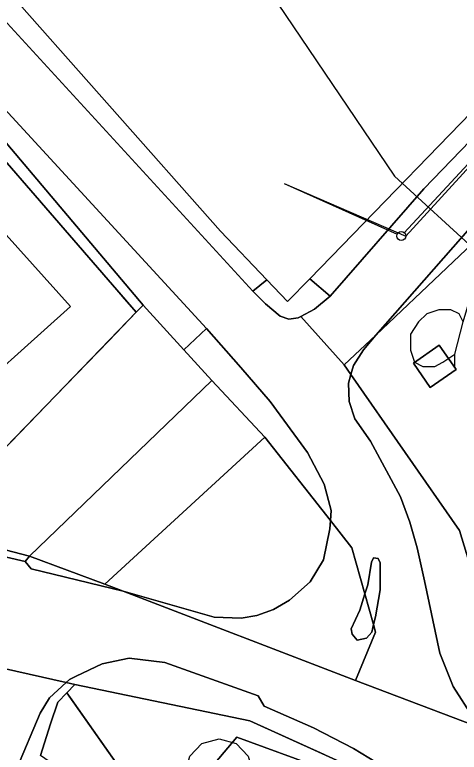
# Model space of a CAD drawing. Extents: x -645676 to -642474, y -1077513 to -1072613.
# Drawn here: x -644394 to -644344.5, y -1074470.4 to -1074388.2 of the extents above; entities that cross this region are included whole.
import ezdxf

# ---------------------------------------------------------------- set-up
doc = ezdxf.new("R2010")
doc.units = 0
for name, color, linetype in [('Kanalizace', 7, 'Continuous'), ('KN', 7, 'Continuous'), ('KULTURY_STAV', 7, 'Continuous'), ('KULTURY_ZNACKY', 7, 'Continuous'), ('PLYNOVOD', 7, 'Continuous')]:
    doc.layers.add(name, color=color, linetype=linetype)

# ---------------------------------------------------------------- blocks, each defined once
blk = doc.blocks.new('3$0400')
blk.add_lwpolyline([(0, 0), (-0.38, 0.1), (-0.65, 0.38), (-0.75, 0.75), (-0.65, 1.12), (-0.38, 1.4), (0, 1.5), (0.38, 1.4), (0.65, 1.12), (0.75, 0.75), (0.65, 0.38), (0.38, 0.1), (0, 0), (1.75, 0)])
blk = doc.blocks.new('$431')
blk.add_line((0.63, 0.99), (0.9, 1.89))
blk.add_lwpolyline([(0.45, 0), (0.45, 0.27), (0.63, 0.99), (0.54, 1.17), (0.36, 1.26), (0.09, 1.26), (-0.18, 1.17), (-0.36, 0.99), (-0.54, 0.72), (-0.54, 0.36), (-0.45, 0.09), (-0.27, 0), (0, 0), (0.18, 0.09), (0.45, 0.27)])

msp = doc.modelspace()

# ---------------------------------------------------------------- linework, layer by layer
at = {"layer": 'Kanalizace'}
for p, q in [((-644325.99, -1074385.9), (-644350.62, -1074412.52)), ((-644364.02, -1074407.03), (-644351.42, -1074412.68))]:
    msp.add_line(p, q, dxfattribs=at)
msp.add_lwpolyline([(-644364.02, -1074407.03), (-644350.46, -1074412.88), (-644330.2, -1074390.76)], dxfattribs=at)
msp.add_circle((-644350.96, -1074412.88), 0.5, dxfattribs=at)
at = {"layer": 'KN'}
for points in [[(-644532.76, -1074252.24), (-644514.31, -1074270.92), (-644489.98, -1074293.68), (-644464.72, -1074314.53), (-644448.22, -1074329.65), (-644420.61, -1074356.4), (-644371.11, -1074412.34), (-644365.93, -1074417.78), (-644367.49, -1074419.03), (-644398.97, -1074384.66), (-644407.73, -1074375.33), (-644420.98, -1074360.94), (-644441.62, -1074337.87), (-644449.16, -1074330.43), (-644460.03, -1074319.74), (-644495.53, -1074290.17), (-644508.32, -1074279.21), (-644524.89, -1074262.85), (-644535.85, -1074249.91)], [(-644541.41, -1074254.79), (-644533.35, -1074264.15), (-644511.33, -1074285.29), (-644498.41, -1074296.38), (-644478.49, -1074312.32), (-644466.11, -1074323.05), (-644458.77, -1074330.14), (-644449.61, -1074339.34), (-644430.29, -1074360.42), (-644424.07, -1074367.28), (-644372.66, -1074423.19), (-644375.18, -1074425.58), (-644379.73, -1074420.59), (-644405.28, -1074390.36), (-644459.16, -1074330.75), (-644464.68, -1074324.98), (-644498.5, -1074300.21), (-644500.12, -1074298.67), (-644519.78, -1074280.03), (-644536.18, -1074263.62), (-644539.9, -1074259.03)], [(-644338.38, -1074394.18), (-644361.16, -1074417.66), (-644363.63, -1074420.2), (-644365.93, -1074417.78), (-644371.11, -1074412.34), (-644420.61, -1074356.4), (-644448.22, -1074329.65), (-644464.72, -1074314.53)], [(-644459.16, -1074330.75), (-644405.28, -1074390.36), (-644379.73, -1074420.59), (-644380.48, -1074421.37), (-644406.63, -1074391.21), (-644414.34, -1074382.99), (-644428.45, -1074367.93), (-644431.7, -1074369.44), (-644445.32, -1074375.76), (-644454.49, -1074381.62), (-644449.69, -1074389.4), (-644441.82, -1074402.14), (-644446.56, -1074414.36), (-644463.96, -1074410.27)], [(-644341.66, -1074467.91), (-644356.04, -1074462.42), (-644353.81, -1074457.04), (-644354.04, -1074456.2), (-644353.82, -1074455.32), (-644353.32, -1074452.31), (-644353.31, -1074449.3), (-644353.52, -1074448.82), (-644354.04, -1074448.77), (-644354.28, -1074449.24), (-644354.67, -1074451.75), (-644355, -1074452.78), (-644356.45, -1074447.65), (-644358.85, -1074444.6), (-644358.77, -1074443.49), (-644359.53, -1074440.55), (-644361.42, -1074437.02), (-644365.55, -1074431.32), (-644368.84, -1074427.54), (-644372.66, -1074423.19), (-644424.07, -1074367.28), (-644430.29, -1074360.42), (-644449.61, -1074339.34), (-644458.77, -1074330.14)], [(-644398.97, -1074384.66), (-644367.49, -1074419.03), (-644366.09, -1074420.45), (-644364.46, -1074421.83), (-644363.48, -1074422.14), (-644362.43, -1074422), (-644362.14, -1074421.85), (-644357.3, -1074427.24), (-644356.56, -1074428.31), (-644356.84, -1074429.28), (-644356.77, -1074431.33), (-644356.11, -1074433.27), (-644354.38, -1074435.75), (-644351.03, -1074441.94), (-644349.99, -1074444.77), (-644349.19, -1074447.64), (-644348.35, -1074451.33), (-644346.65, -1074459.4), (-644345.16, -1074463.12), (-644342.99, -1074466.53)], [(-644619.47, -1074395.88), (-644547.74, -1074412.63), (-644468.1, -1074431.19), (-644428.75, -1074440.84), (-644392.87, -1074449.16), (-644392.21, -1074449.97), (-644381.95, -1074452.47), (-644356.04, -1074462.42), (-644341.66, -1074467.91), (-644338.13, -1074471.59)], [(-644582.44, -1074402.4), (-644488.47, -1074424.38), (-644471.81, -1074428.28), (-644434.86, -1074437.48), (-644392.38, -1074448.57), (-644392.87, -1074449.16), (-644428.75, -1074440.84), (-644468.1, -1074431.19), (-644547.74, -1074412.63), (-644619.47, -1074395.88)], [(-644349.45, -1074474.17), (-644356.29, -1074470), (-644360.74, -1074467.72), (-644366.22, -1074465.3), (-644366.91, -1074464.15), (-644377.3, -1074460.43), (-644381.29, -1074459.95), (-644384.27, -1074460.56), (-644387.16, -1074461.96), (-644387.92, -1074462.32), (-644388.3, -1074462.67), (-644398.06, -1074460.46), (-644398.23, -1074459.47), (-644399.25, -1074457.49), (-644400.26, -1074456.39), (-644401.48, -1074455.54), (-644403.58, -1074454.79), (-644478.75, -1074437.11), (-644540.77, -1074422.51), (-644621.97, -1074403.53)], [(-644405.55, -1074487.33), (-644398.49, -1074464.96), (-644397.96, -1074462.69), (-644397.89, -1074461.5), (-644398.06, -1074460.46), (-644388.3, -1074462.67), (-644390.14, -1074464.36), (-644391.2, -1074466.08), (-644393.82, -1074472.32)], [(-644393.82, -1074472.32), (-644391.2, -1074466.08), (-644390.14, -1074464.36), (-644388.3, -1074462.67), (-644387.32, -1074462.89), (-644388.21, -1074463.81), (-644389.21, -1074464.84), (-644390.04, -1074467.27), (-644391.14, -1074470.79)]]:
    msp.add_lwpolyline(points, dxfattribs=at)
for points in [[(-644279.9, -1074333.05), (-644300.49, -1074356.42), (-644320.24, -1074377.74), (-644340.18, -1074399.07), (-644348.44, -1074407.64), (-644358.88, -1074419.6), (-644361.16, -1074417.66), (-644338.38, -1074394.18), (-644334.7, -1074389.67), (-644329.31, -1074383.07), (-644302.98, -1074354.77), (-644281.65, -1074330.81)], [(-644276.33, -1074337.62), (-644306.68, -1074370.4), (-644332.52, -1074399.69), (-644353.8, -1074423.93), (-644357.3, -1074427.24), (-644362.14, -1074421.85), (-644360.61, -1074421.03), (-644358.88, -1074419.6), (-644348.44, -1074407.64), (-644340.18, -1074399.07), (-644320.24, -1074377.74), (-644300.49, -1074356.42), (-644279.9, -1074333.05)], [(-644274.73, -1074339.66), (-644290.24, -1074355.04), (-644296.91, -1074361.66), (-644299.84, -1074364.57), (-644306.09, -1074370.75), (-644316.62, -1074383.27), (-644322.54, -1074390.22), (-644326.34, -1074394.69), (-644337.98, -1074408.94), (-644353.8, -1074423.93), (-644332.52, -1074399.69), (-644306.68, -1074370.4), (-644276.33, -1074337.62)], [(-644380.48, -1074421.37), (-644401.53, -1074443.13), (-644434.42, -1074435.62), (-644430.89, -1074419.64), (-644419.9, -1074406.84), (-644415.35, -1074410.71), (-644418.51, -1074413.6), (-644412.43, -1074420.24), (-644409.85, -1074417.88), (-644405.7, -1074422.42), (-644408.43, -1074424.92), (-644401.39, -1074432.94), (-644387.8, -1074420.75), (-644394.99, -1074412.75), (-644397.8, -1074415.3), (-644401.94, -1074410.64), (-644413.23, -1074399.08), (-644406.63, -1074391.21)], [(-644336.63, -1074414.36), (-644337.86, -1074424.84), (-644326.82, -1074445.99), (-644315.08, -1074468.83), (-644304.6, -1074492.48), (-644283.44, -1074512.85), (-644337.17, -1074469.63), (-644344.48, -1074445.7), (-644356.56, -1074428.31), (-644356.28, -1074427.31), (-644355.18, -1074425.56), (-644353.8, -1074423.93), (-644337.98, -1074408.94)], [(-644409.85, -1074417.88), (-644401.94, -1074410.64), (-644397.8, -1074415.3), (-644394.99, -1074412.75), (-644387.8, -1074420.75), (-644401.39, -1074432.94), (-644408.43, -1074424.92), (-644405.7, -1074422.42)], [(-644358.88, -1074419.6), (-644360.61, -1074421.03), (-644362.14, -1074421.85), (-644362.43, -1074422), (-644363.48, -1074422.14), (-644364.46, -1074421.83), (-644366.09, -1074420.45), (-644367.49, -1074419.03), (-644365.93, -1074417.78), (-644363.63, -1074420.2), (-644361.16, -1074417.66)], [(-644375.18, -1074425.58), (-644372.07, -1074428.99), (-644392.38, -1074448.57), (-644434.86, -1074437.48), (-644434.42, -1074435.62), (-644401.53, -1074443.13), (-644380.48, -1074421.37), (-644379.73, -1074420.59)], [(-644358.85, -1074444.6), (-644366.15, -1074435.32), (-644372.07, -1074428.99), (-644375.18, -1074425.58), (-644372.66, -1074423.19), (-644368.84, -1074427.54), (-644365.55, -1074431.32), (-644361.42, -1074437.02), (-644359.53, -1074440.55), (-644358.77, -1074443.49)], [(-644356.56, -1074428.31), (-644357.3, -1074427.24), (-644353.8, -1074423.93), (-644355.18, -1074425.56), (-644356.28, -1074427.31)], [(-644344.84, -1074427.77), (-644347.72, -1074429.76), (-644349.6, -1074427.05), (-644346.72, -1074425.06)], [(-644344.84, -1074427.77), (-644346.72, -1074425.06), (-644349.6, -1074427.05), (-644347.72, -1074429.76)], [(-644337.17, -1074469.63), (-644341.66, -1074467.91), (-644342.99, -1074466.53), (-644345.16, -1074463.12), (-644346.65, -1074459.4), (-644348.35, -1074451.33), (-644349.19, -1074447.64), (-644349.99, -1074444.77), (-644351.03, -1074441.94), (-644354.38, -1074435.75), (-644356.11, -1074433.27), (-644356.77, -1074431.33), (-644356.84, -1074429.28), (-644356.56, -1074428.31), (-644344.48, -1074445.7)], [(-644366.15, -1074435.32), (-644383.99, -1074451.68), (-644392.38, -1074448.57), (-644372.07, -1074428.99)], [(-644358.85, -1074444.6), (-644358.91, -1074445.54), (-644359.62, -1074448.98), (-644361.12, -1074451.44), (-644363.42, -1074453.49), (-644365.18, -1074454.51), (-644367.06, -1074455.2), (-644368.8, -1074455.49), (-644371.81, -1074455.37), (-644381.95, -1074452.47), (-644383.99, -1074451.68), (-644366.15, -1074435.32)], [(-644355, -1074452.78), (-644355.58, -1074454.59), (-644356.54, -1074456.66), (-644356.44, -1074457.28), (-644355.88, -1074457.92), (-644354.81, -1074457.7), (-644354.25, -1074457.04), (-644354.04, -1074456.2), (-644353.81, -1074457.04), (-644356.04, -1074462.42), (-644381.95, -1074452.47), (-644371.81, -1074455.37), (-644368.8, -1074455.49), (-644367.06, -1074455.2), (-644365.18, -1074454.51), (-644363.42, -1074453.49), (-644361.12, -1074451.44), (-644359.62, -1074448.98), (-644358.91, -1074445.54), (-644358.85, -1074444.6), (-644356.45, -1074447.65)], [(-644383.99, -1074451.68), (-644381.95, -1074452.47), (-644392.21, -1074449.97), (-644392.87, -1074449.16), (-644392.38, -1074448.57)], [(-644354.04, -1074456.2), (-644355, -1074452.78), (-644354.67, -1074451.75), (-644354.28, -1074449.24), (-644354.04, -1074448.77), (-644353.52, -1074448.82), (-644353.31, -1074449.3), (-644353.32, -1074452.31), (-644353.82, -1074455.32)], [(-644354.04, -1074456.2), (-644354.25, -1074457.04), (-644354.81, -1074457.7), (-644355.88, -1074457.92), (-644356.44, -1074457.28), (-644356.54, -1074456.66), (-644355.58, -1074454.59), (-644355, -1074452.78)], [(-644344.5, -1074477.64), (-644340.71, -1074483.59), (-644355.79, -1074472.41), (-644367.81, -1074466.93), (-644387.32, -1074462.89), (-644388.3, -1074462.67), (-644387.92, -1074462.32), (-644387.16, -1074461.96), (-644384.27, -1074460.56), (-644381.29, -1074459.95), (-644377.3, -1074460.43), (-644366.91, -1074464.15), (-644366.22, -1074465.3), (-644360.74, -1074467.72), (-644356.29, -1074470), (-644349.45, -1074474.17), (-644345.31, -1074477)], [(-644355.79, -1074472.41), (-644357.15, -1074474), (-644359.72, -1074472.24), (-644369.29, -1074468.74), (-644377.69, -1074478.76), (-644388.21, -1074463.81), (-644387.32, -1074462.89), (-644367.81, -1074466.93)], [(-644377.69, -1074478.76), (-644378.41, -1074479.61), (-644383.82, -1074475.86), (-644391.14, -1074470.79), (-644390.04, -1074467.27), (-644389.21, -1074464.84), (-644388.21, -1074463.81)], [(-644359.72, -1074472.24), (-644365.27, -1074478.93), (-644362.98, -1074480.87), (-644362.58, -1074481.2), (-644369.92, -1074489.8), (-644377.69, -1074478.76), (-644369.29, -1074468.74)]]:
    msp.add_lwpolyline(points, close=True, dxfattribs=at)
at = {"layer": 'KULTURY_STAV'}
for points in [[(-644406.63, -1074391.21), (-644380.48, -1074421.37), (-644401.53, -1074443.13), (-644434.42, -1074435.62), (-644430.89, -1074419.64), (-644419.9, -1074406.84), (-644415.35, -1074410.71), (-644418.51, -1074413.6), (-644412.43, -1074420.24), (-644409.85, -1074417.88), (-644405.7, -1074422.42), (-644408.43, -1074424.92), (-644401.39, -1074432.94), (-644387.8, -1074420.75), (-644394.99, -1074412.75), (-644397.8, -1074415.3), (-644401.94, -1074410.64), (-644413.23, -1074399.08), (-644406.63, -1074391.21)], [(-644434.42, -1074435.62), (-644416.8, -1074439.64), (-644401.53, -1074443.13), (-644394.03, -1074435.37), (-644385.97, -1074427.05), (-644383.55, -1074424.55), (-644380.48, -1074421.37), (-644381.78, -1074419.87), (-644383.22, -1074418.21), (-644391.26, -1074408.94), (-644406.63, -1074391.21), (-644413.23, -1074399.08), (-644413.83, -1074399.8), (-644419.9, -1074406.84), (-644430.89, -1074419.64), (-644432.82, -1074428.37), (-644434.42, -1074435.62)], [(-644413.23, -1074399.08), (-644401.94, -1074410.64), (-644397.8, -1074415.3), (-644394.99, -1074412.75), (-644387.8, -1074420.75), (-644401.39, -1074432.94), (-644408.43, -1074424.92), (-644405.7, -1074422.42), (-644409.85, -1074417.88), (-644412.43, -1074420.24), (-644418.51, -1074413.6), (-644415.35, -1074410.71), (-644419.9, -1074406.84), (-644413.83, -1074399.8), (-644413.23, -1074399.08)], [(-644346.72, -1074425.06), (-644344.84, -1074427.77), (-644347.72, -1074429.76), (-644349.6, -1074427.05), (-644346.72, -1074425.06)], [(-644349.6, -1074427.05), (-644347.72, -1074429.76), (-644344.84, -1074427.77), (-644346.72, -1074425.06), (-644349.6, -1074427.05)], [(-644387.32, -1074462.89), (-644367.81, -1074466.93), (-644355.79, -1074472.41), (-644357.15, -1074474), (-644359.72, -1074472.24), (-644365.27, -1074478.93), (-644362.98, -1074480.87), (-644362.58, -1074481.2), (-644369.92, -1074489.8), (-644377.69, -1074478.76), (-644388.21, -1074463.81), (-644387.32, -1074462.89)], [(-644359.55, -1074470.7), (-644367.81, -1074466.93), (-644367.84, -1074466.92), (-644387.04, -1074462.95), (-644387.32, -1074462.89), (-644388.21, -1074463.81), (-644387.66, -1074464.6), (-644377.69, -1074478.76)]]:
    msp.add_lwpolyline(points, dxfattribs=at)
at = {"layer": 'PLYNOVOD'}
for p, q in [((-644364.73, -1074386.92), (-644351.72, -1074406.22)), ((-644351.72, -1074406.22), (-644342.09, -1074415.02))]:
    msp.add_line(p, q, dxfattribs=at)

# ---------------------------------------------------------------- block references
at = {"layer": 'KULTURY_ZNACKY', "xscale": 5, "yscale": 5}
for name, p in [('$431', (-644347.22, -1074427.41)), ('3$0400', (-644371.26, -1074476.45))]:
    msp.add_blockref(name, p, dxfattribs=at)

doc.saveas('drawing.dxf')
